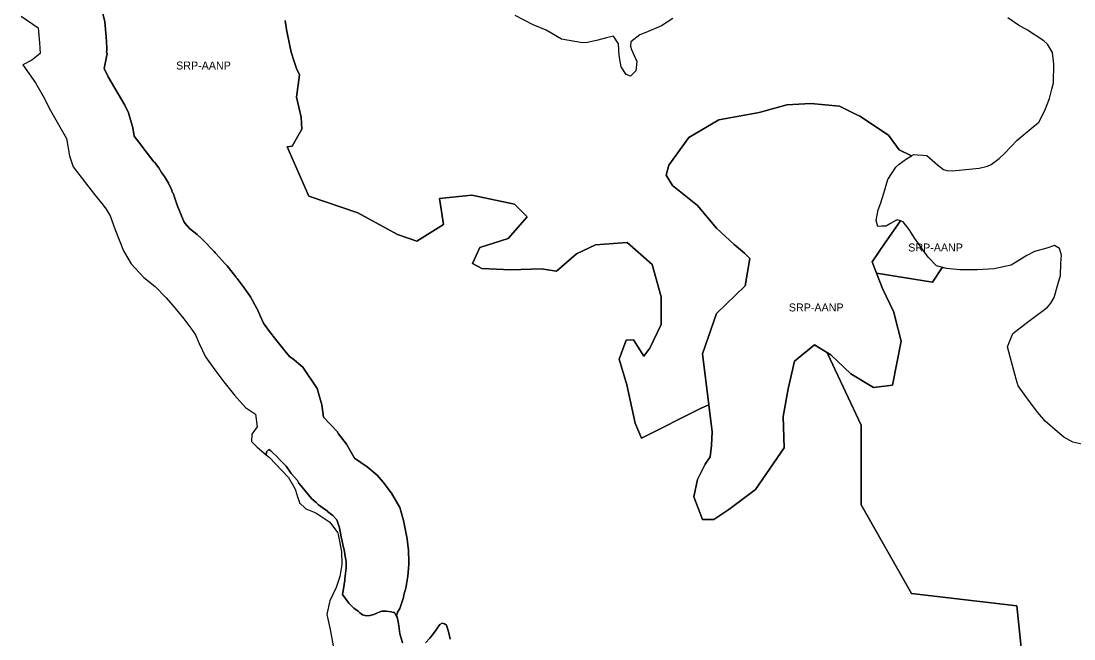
# Model space of a CAD drawing. Extents: x 598968 to 613553, y 4409678 to 4430833.
# Drawn here: x 602580 to 604159, y 4427822 to 4428749 of the extents above; entities that cross this region are included whole.
import ezdxf

# ---------------------------------------------------------------- set-up
doc = ezdxf.new("R2010")
doc.units = 0
doc.layers.add('Sòl Rústic Protegit', color=7, linetype='Continuous')
doc.layers.add('Sòl Rústic Protegit - Alt Nivell de Protecció', color=7, linetype='Continuous')

msp = doc.modelspace()

# ---------------------------------------------------------------- linework, layer by layer
at = {"layer": 'Sòl Rústic Protegit'}
for points in [[(602698.3671, 4428777.5102), (602705.5547, 4428748.0102), (602707.6171, 4428725.5102), (602707.8047, 4428722.0102), (602707.9297, 4428721.5102), (602708.7421, 4428705.5102), (602708.3047, 4428703.0102), (602708.8671, 4428700.5102), (602704.4297, 4428678.0102), (602705.1171, 4428677.0102), (602710.8047, 4428665.5102), (602735.3671, 4428623.0102), (602741.0547, 4428611.5102), (602747.4297, 4428589.0102), (602749.4297, 4428576.5102), (602756.4297, 4428567.5102), (602769.1173, 4428551.0102), (602779.2421, 4428538.0102), (602779.4297, 4428538.0102), (602779.9297, 4428537.5102), (602786.6171, 4428529.0102), (602790.5547, 4428522.0102), (602795.2423, 4428516.0102), (602800.8671, 4428506.0102), (602806.0547, 4428495.5102), (602806.5547, 4428492.5102), (602807.8047, 4428491.0102), (602814.2423, 4428473.0102), (602823.8673, 4428448.5102), (602825.8671, 4428445.5102), (602832.6171, 4428438.0102), (602843.9297, 4428429.0102), (602851.9921, 4428421.5102), (602852.4297, 4428421.0102), (602853.0547, 4428420.5102), (602869.5547, 4428403.5102), (602870.9921, 4428401.5102), (602872.7421, 4428400.0102), (602885.9921, 4428385.0102), (602886.4297, 4428384.5102), (602888.8673, 4428382.0102), (602902.1797, 4428365.5102), (602902.6171, 4428364.5102), (602903.8671, 4428363.0102), (602914.5547, 4428349.0102), (602915.4297, 4428347.5102), (602917.2421, 4428345.5102), (602924.1797, 4428335.5102), (602933.6171, 4428318.0102), (602934.1173, 4428317.5102), (602938.8671, 4428306.0102), (602943.4923, 4428296.0102), (602951.1797, 4428285.5102), (602963.4297, 4428269.5102), (602977.2421, 4428252.0102), (602983.0547, 4428245.5102), (602986.9297, 4428243.0102), (603002.4921, 4428230.0102), (603024.1797, 4428198.0102), (603030.8047, 4428173.5102), (603033.4297, 4428155.0102), (603053.8673, 4428133.5102), (603056.1171, 4428130.0102), (603067.9921, 4428114.5102), (603078.0547, 4428097.0102), (603079.8047, 4428093.5102), (603098.8671, 4428080.5102), (603113.7423, 4428068.0102), (603122.9297, 4428057.5102), (603135.3671, 4428041.0102), (603147.8671, 4428019.5102), (603153.6173, 4428000.0102), (603158.9923, 4427972.5102), (603160.3671, 4427959.0102), (603160.8047, 4427956.5102), (603161.4297, 4427937.0102), (603161.1797, 4427935.5102), (603161.4923, 4427934.0102), (603159.9297, 4427916.5102), (603156.7421, 4427898.5102), (603153.8673, 4427888.5102), (603153.1797, 4427884.5102), (603147.6797, 4427868.0102), (603144.3673, 4427862.5102), (603143.0649, 4427856.5568), (603144.0201, 4427854.94), (603145.6101, 4427848.26), (603146.2401, 4427841.9), (603147.8301, 4427830.14), (603149.7401, 4427823.46), (603151.9601, 4427816.78)], [(604085.6785, 4427752.0133), (604073.0535, 4427872.0133), (603915.3035, 4427890.5133), (603839.5535, 4428023.5133), (603839.5535, 4428023.5692), (603839.5535, 4428046.5133), (603839.5535, 4428046.5692), (603839.5535, 4428143.0133), (603789.0535, 4428250.5133), (603789.064, 4428250.5469), (603789.3657, 4428251.5121), (603789.351, 4428251.5211), (603769.6801, 4428263.5102), (603739.5551, 4428239.0102), (603730.1177, 4428197.5102), (603722.5551, 4428156.0102), (603724.4301, 4428109.0102), (603681.1177, 4428046.5102), (603641.4927, 4428016.5102), (603618.8677, 4428001.5102), (603601.9301, 4428001.5102), (603588.7427, 4428035.5102), (603594.3677, 4428061.5102), (603605.6801, 4428084.5102), (603613.2427, 4428095.5102), (603615.1177, 4428112.5102), (603616.0551, 4428133.0102), (603611.1801, 4428173.5102), (603599.7427, 4428168.5102), (603510.1801, 4428123.5102), (603510.1177, 4428123.5102), (603500.5551, 4428146.0102), (603488.3677, 4428203.5102), (603476.6801, 4428242.0102), (603487.4927, 4428270.5102), (603498.3677, 4428271.0102), (603513.6177, 4428246.5102), (603522.9301, 4428258.5102), (603539.9927, 4428294.0102), (603539.7427, 4428335.5102), (603526.4927, 4428384.0102), (603488.6801, 4428417.0102), (603441.4927, 4428413.5102), (603412.9927, 4428400.0102), (603382.9301, 4428374.0102), (603359.8677, 4428377.5102), (603314.4927, 4428376.0102), (603270.9927, 4428378.0102), (603256.8051, 4428385.5102), (603267.7427, 4428409.5102), (603310.2427, 4428423.0102), (603338.9301, 4428455.5102), (603319.9301, 4428474.5102), (603255.7427, 4428488.0102), (603207.3051, 4428483.0102), (603208.7427, 4428473.5102), (603213.3051, 4428444.0102), (603173.5551, 4428419.0102), (603144.6177, 4428429.0102), (603085.0551, 4428461.5102), (603011.6801, 4428486.5102), (602978.9301, 4428560.5102), (602986.2427, 4428561.5102), (603000.7427, 4428587.0102), (602999.9301, 4428605.0102), (602993.1801, 4428635.0102), (602997.3051, 4428668.5102), (602992.7427, 4428678.0102), (602989.4301, 4428688.5102), (602984.8051, 4428702.5102), (602982.8051, 4428712.0102), (602978.0551, 4428736.5102), (602975.9927, 4428750.0102)], [(603186.5201, 4427816.78), (603192.8801, 4427823.78), (603198.2801, 4427830.45), (603202.4101, 4427835.86), (603205.5901, 4427840.63), (603208.1401, 4427844.13), (603211.6301, 4427846.03), (603215.1301, 4427845.08), (603217.9901, 4427842.85), (603221.4801, 4427831.73), (603223.4401, 4427822)]]:
    msp.add_lwpolyline(points, dxfattribs=at)
at = {"layer": 'Sòl Rústic Protegit - Alt Nivell de Protecció'}
for points in [[(602579.9551, 4428756.5054), (602605.6425, 4428739.0054), (602605.6429, 4428739.001), (602607.7053, 4428716.5056), (602608.5179, 4428700.5058), (602596.3305, 4428690.506), (602582.5181, 4428683.5062), (602582.522, 4428683.5007), (602601.5181, 4428656.5062), (602601.5215, 4428656.5003), (602615.0183, 4428633.0064), (602615.0213, 4428633.0002), (602622.1433, 4428618.5064), (602622.1467, 4428618.5005), (602648.3311, 4428573.0068), (602652.5187, 4428547.007), (602652.5209, 4428547.0007), (602658.332, 4428530.5063), (602676.7063, 4428506.5072), (602676.7104, 4428506.5019), (602690.1439, 4428489.0074), (602701.0191, 4428475.5074), (602707.7065, 4428467.0074), (602707.7099, 4428467.0014), (602713.3317, 4428457.0074), (602713.334, 4428457.0011), (602720.3317, 4428437.5076), (602720.3342, 4428437.5012), (602733.4569, 4428404.5078), (602733.4603, 4428404.502), (602744.9569, 4428385.008), (602764.1445, 4428364.508), (602780.9571, 4428351.008), (602797.4571, 4428334.008), (602810.7073, 4428319.008), (602824.0199, 4428302.5082), (602834.7075, 4428288.5082), (602834.7114, 4428288.5026), (602841.6451, 4428278.5082), (602841.6477, 4428278.502), (602847.1453, 4428265.5084), (602847.1482, 4428265.5022), (602856.4579, 4428245.5084), (602856.4618, 4428245.5029), (602870.4581, 4428226.0086), (602884.2083, 4428208.0086), (602900.1459, 4428188.0088), (602916.3335, 4428169.5088), (602931.4585, 4428159.5088), (602931.4592, 4428159.5042), (602934.1463, 4428140.509), (602925.9589, 4428129.5092), (602925.4591, 4428118.5092), (602925.4622, 4428118.5061), (602933.9591, 4428110.0092), (602947.4821, 4428098.7174), (602948.0547, 4428103.0102), (602948.0745, 4428103.03), (602951.3811, 4428106.3366), (602951.5547, 4428106.5102), (602954.6797, 4428104.5102), (602957.8671, 4428101.0102), (602962.3047, 4428097.0102), (602968.4427, 4428090.5762), (602971.3901, 4428087.57), (602973.5645, 4428085.2664), (602977.2421, 4428081.5102), (602980.8841, 4428076.3826), (602985.0547, 4428070.5102), (602994.2421, 4428060.0102), (602996.6797, 4428056.0102), (602999.4867, 4428052.5744), (603008.1001, 4428041.8), (603016.0501, 4428032.26), (603022.3585, 4428026.765), (603025.9001, 4428023.68), (603033.2101, 4428018.59), (603039.2145, 4428013.777), (603039.5547, 4428013.5102), (603047.4921, 4428007.5102), (603053.2421, 4428001.0102), (603057.6797, 4427989.0102), (603060.0951, 4427975.6842), (603061.3047, 4427969.0102), (603063.0029, 4427961.7328), (603064.7901, 4427953.94), (603065.5937, 4427949.1184), (603067.3047, 4427938.5102), (603067.4297, 4427928.5102), (603065.6255, 4427912.584), (603065.3507, 4427910.7816), (603063.3047, 4427897.5102), (603062.4909, 4427892.2398), (603061.9921, 4427889.0102), (603071.2423, 4427876.0102), (603079.1797, 4427868.5102), (603085.2423, 4427864.0102), (603088.0315, 4427861.6946), (603091.8901, 4427858.75), (603097.9301, 4427857.16), (603102.4957, 4427857.4302), (603103.3401, 4427857.48), (603104.9581, 4427857.9298), (603109.0547, 4427859.0102), (603114.4297, 4427861.5102), (603116.7311, 4427862.4128), (603120.8047, 4427864.0102), (603124.1975, 4427864.0102), (603127.1797, 4427864.0102), (603134.8047, 4427863.0102), (603138.4869, 4427862.283), (603139.8673, 4427862.0102), (603141.1263, 4427859.8378), (603143.0649, 4427856.5568), (603144.3673, 4427862.5102), (603147.6797, 4427868.0102), (603153.1797, 4427884.5102), (603153.8673, 4427888.5102), (603156.7421, 4427898.5102), (603159.9297, 4427916.5102), (603161.4923, 4427934.0102), (603161.1797, 4427935.5102), (603161.4297, 4427937.0102), (603160.8047, 4427956.5102), (603160.3671, 4427959.0102), (603158.9923, 4427972.5102), (603153.6173, 4428000.0102), (603147.8671, 4428019.5102), (603135.3671, 4428041.0102), (603122.9297, 4428057.5102), (603113.7423, 4428068.0102), (603098.8671, 4428080.5102), (603079.8047, 4428093.5102), (603078.0547, 4428097.0102), (603067.9921, 4428114.5102), (603056.1171, 4428130.0102), (603053.8673, 4428133.5102), (603033.4297, 4428155.0102), (603030.8047, 4428173.5102), (603024.1797, 4428198.0102), (603002.4921, 4428230.0102), (602986.9297, 4428243.0102), (602983.0547, 4428245.5102), (602977.2421, 4428252.0102), (602963.4297, 4428269.5102), (602951.1797, 4428285.5102), (602943.4923, 4428296.0102), (602938.8671, 4428306.0102), (602934.1173, 4428317.5102), (602933.6171, 4428318.0102), (602924.1797, 4428335.5102), (602917.2421, 4428345.5102), (602915.4297, 4428347.5102), (602914.5547, 4428349.0102), (602903.8671, 4428363.0102), (602902.6171, 4428364.5102), (602902.1797, 4428365.5102), (602888.8673, 4428382.0102), (602886.4297, 4428384.5102), (602885.9921, 4428385.0102), (602872.7421, 4428400.0102), (602870.9921, 4428401.5102), (602869.5547, 4428403.5102), (602853.0547, 4428420.5102), (602852.4297, 4428421.0102), (602851.9921, 4428421.5102), (602843.9297, 4428429.0102), (602832.6171, 4428438.0102), (602825.8671, 4428445.5102), (602823.8673, 4428448.5102), (602814.2423, 4428473.0102), (602807.8047, 4428491.0102), (602806.5547, 4428492.5102), (602806.0547, 4428495.5102), (602800.8671, 4428506.0102), (602795.2423, 4428516.0102), (602790.5547, 4428522.0102), (602786.6171, 4428529.0102), (602779.9297, 4428537.5102), (602779.4297, 4428538.0102), (602779.2421, 4428538.0102), (602769.1173, 4428551.0102), (602756.4297, 4428567.5102), (602749.4297, 4428576.5102), (602747.4297, 4428589.0102), (602741.0547, 4428611.5102), (602735.3671, 4428623.0102), (602710.8047, 4428665.5102), (602705.1171, 4428677.0102), (602704.4297, 4428678.0102), (602708.8671, 4428700.5102), (602708.3047, 4428703.0102), (602708.7421, 4428705.5102), (602707.9297, 4428721.5102), (602707.8047, 4428722.0102), (602707.6171, 4428725.5102), (602705.5547, 4428748.0102), (602698.3671, 4428777.5102)], [(602975.9927, 4428750.0102), (602978.0551, 4428736.5102), (602982.8051, 4428712.0102), (602984.8051, 4428702.5102), (602989.4301, 4428688.5102), (602992.7427, 4428678.0102), (602997.3051, 4428668.5102), (602993.1801, 4428635.0102), (602999.9301, 4428605.0102), (603000.7427, 4428587.0102), (602986.2427, 4428561.5102), (602978.9301, 4428560.5102), (603011.6801, 4428486.5102), (603085.0551, 4428461.5102), (603144.6177, 4428429.0102), (603173.5551, 4428419.0102), (603213.3051, 4428444.0102), (603208.7427, 4428473.5102), (603207.3051, 4428483.0102), (603255.7427, 4428488.0102), (603319.9301, 4428474.5102), (603338.9301, 4428455.5102), (603310.2427, 4428423.0102), (603267.7427, 4428409.5102), (603256.8051, 4428385.5102), (603270.9927, 4428378.0102), (603314.4927, 4428376.0102), (603359.8677, 4428377.5102), (603382.9301, 4428374.0102), (603412.9927, 4428400.0102), (603441.4927, 4428413.5102), (603488.6801, 4428417.0102), (603526.4927, 4428384.0102), (603539.7427, 4428335.5102), (603539.9927, 4428294.0102), (603522.9301, 4428258.5102), (603513.6177, 4428246.5102), (603498.3677, 4428271.0102), (603487.4927, 4428270.5102), (603476.6801, 4428242.0102), (603488.3677, 4428203.5102), (603500.5551, 4428146.0102), (603510.1177, 4428123.5102), (603510.1801, 4428123.5102), (603599.7427, 4428168.5102), (603611.1801, 4428173.5102), (603601.9301, 4428250.0102), (603622.6801, 4428310.5102), (603665.5551, 4428352.0102), (603672.7427, 4428393.0102), (603664.6177, 4428401.0102), (603649.0551, 4428414.0102), (603622.6801, 4428438.5102), (603594.3677, 4428472.5102), (603556.6801, 4428502.5102), (603547.2427, 4428518.0102), (603551.0551, 4428533.0102), (603581.1801, 4428574.5102), (603626.4301, 4428601.0102), (603686.7427, 4428612.0102), (603728.2427, 4428623.5102), (603764.0551, 4428625.5102), (603807.3677, 4428621.5102), (603831.1801, 4428609.5102), (603837.5551, 4428606.5102), (603880.8677, 4428578.0102), (603896.6177, 4428556.0102), (603915.2963, 4428547.0144), (603918.5775, 4428548.9984), (603918.8697, 4428548.9716), (603924.0151, 4428548.4982), (603932.7025, 4428547.9982), (603938.3275, 4428547.4982), (603954.1401, 4428533.4982), (603963.1401, 4428526.4982), (603968.2027, 4428524.9982), (603976.0151, 4428524.4982), (603976.2317, 4428524.519), (603991.7025, 4428525.998), (604016.8275, 4428528.4978), (604028.8899, 4428531.4978), (604034.5149, 4428533.9978), (604046.5147, 4428542.9976), (604054.8273, 4428550.4974), (604073.8271, 4428570.4972), (604094.4519, 4428587.9968), (604105.9517, 4428597.4968), (604115.1391, 4428614.9966), (604122.0139, 4428632.9964), (604125.7013, 4428646.9962), (604128.1387, 4428656.496), (604128.7011, 4428684.4958), (604126.6386, 4428701.9948), (604119.2043, 4428714.4898), (604119.2009, 4428714.4956), (604113.4509, 4428719.4956), (604089.3257, 4428735.4956), (604075.8257, 4428742.9956), (604059.4507, 4428753.9956)], [(603557.3271, 4428752.9986), (603540.1397, 4428741.9988), (603516.8273, 4428731.999), (603507.9525, 4428728.4992), (603494.4525, 4428717.9994), (603494.0151, 4428711.4994), (603494.0168, 4428711.4929), (603495.3277, 4428706.4994), (603495.3304, 4428706.4932), (603503.3277, 4428688.4996), (603502.0153, 4428674.4996), (603494.0693, 4428666.6152), (603493.9529, 4428666.4998), (603487.3279, 4428668.9998), (603479.7067, 4428680.4941), (603479.7029, 4428680.4998), (603476.8277, 4428697.4996), (603476.0152, 4428714.9982), (603468.2453, 4428726.4364), (603468.2063, 4428726.4937), (603468.2025, 4428726.4994), (603457.7027, 4428723.9994), (603444.7027, 4428720.4996), (603429.3277, 4428716.9998), (603422.0023, 4428716.5194), (603421.7027, 4428716.4998), (603390.3279, 4428721.9998), (603367.2027, 4428735.4998), (603347.9527, 4428743.5), (603320.6403, 4428757.5)], [(604170.3291, 4428114.5606), (604157.1415, 4428117.5606), (604143.6415, 4428125.0606), (604137.4563, 4428130.0578), (604137.4537, 4428130.0602), (604115.8311, 4428149.0576), (604115.8287, 4428149.06), (604104.6433, 4428162.0574), (604104.6411, 4428162.06), (604090.6471, 4428180.5517), (604090.6449, 4428180.5546), (604090.6431, 4428180.557), (604090.6409, 4428180.56), (604075.3344, 4428202.0513), (604075.3324, 4428202.0542), (604075.3305, 4428202.0568), (604075.3289, 4428202.06), (604072.1443, 4428212.05), (604072.1433, 4428212.0534), (604072.1423, 4428212.0564), (604072.1413, 4428212.0598), (604063.2062, 4428245.5496), (604063.2053, 4428245.553), (604063.2045, 4428245.556), (604063.2035, 4428245.5594), (604058.9657, 4428260.5165), (604058.9639, 4428260.5232), (604058.9627, 4428260.5274), (604058.9545, 4428260.556), (604058.9529, 4428260.5592), (604067.1401, 4428280.5588), (604087.2025, 4428296.0584), (604101.0149, 4428306.5584), (604110.4523, 4428313.5584), (604119.1397, 4428320.058), (604124.1395, 4428326.0578), (604129.2019, 4428334.5578), (604134.7019, 4428354.0574), (604138.3267, 4428367.5574), (604138.9515, 4428386.0572), (604139.8277, 4428398.054), (604139.8269, 4428398.0572), (604136.9548, 4428408.0474), (604136.9538, 4428408.0507), (604136.9529, 4428408.0538), (604136.9515, 4428408.057), (604129.7527, 4428412.4852), (604129.6405, 4428412.5538), (604118.2031, 4428408.554), (604099.7031, 4428403.554), (604088.2033, 4428397.5542), (604064.4533, 4428383.0544), (604039.3285, 4428377.5546), (604013.4509, 4428376.069), (604013.3935, 4428376.069), (604013.2019, 4428376.058), (603987.8271, 4428376.0584), (603967.4521, 4428378.0584), (603964.2117, 4428378.9226), (603964.1113, 4428378.9466), (603962.1916, 4428379.4028), (603964.1113, 4428378.8909), (603961.4911, 4428379.5133), (603961.3661, 4428379.5133), (603946.8661, 4428357.5133), (603862.8884, 4428371.0097), (603862.8661, 4428371.0133), (603862.8673, 4428371.0101), (603871.4913, 4428348.0135), (603871.4927, 4428348.0101), (603888.4287, 4428312.5133), (603888.4299, 4428312.5101), (603890.1165, 4428306.0135), (603890.1175, 4428306.0101), (603899.7362, 4428269.0337), (603899.7415, 4428269.0135), (603899.7427, 4428269.0101), (603886.5551, 4428203.0101), (603858.3051, 4428199.5101), (603824.3681, 4428220.0109), (603824.3657, 4428220.0129), (603794.1805, 4428248.5107), (603794.1781, 4428248.5127), (603789.3681, 4428251.5105), (603789.3657, 4428251.5121), (603789.064, 4428250.5469), (603789.0535, 4428250.5133), (603839.5535, 4428143.0133), (603839.5535, 4428046.5692), (603839.5535, 4428046.5133), (603839.5535, 4428023.5692), (603839.5535, 4428023.5133), (603915.3035, 4427890.5133), (604073.0535, 4427872.0133), (604085.6785, 4427752.0133)], [(603151.9601, 4427816.78), (603149.7401, 4427823.46), (603147.8301, 4427830.14), (603146.2401, 4427841.9), (603145.6101, 4427848.26), (603144.0201, 4427854.94), (603143.0649, 4427856.5568), (603141.1263, 4427859.8378), (603139.8673, 4427862.0102), (603138.4869, 4427862.283), (603134.8047, 4427863.0102), (603127.1797, 4427864.0102), (603124.1975, 4427864.0102), (603120.8047, 4427864.0102), (603116.7311, 4427862.4128), (603114.4297, 4427861.5102), (603109.0547, 4427859.0102), (603104.9581, 4427857.9298), (603103.3401, 4427857.48), (603102.4957, 4427857.4302), (603097.9301, 4427857.16), (603091.8901, 4427858.75), (603088.0315, 4427861.6946), (603085.2423, 4427864.0102), (603079.1797, 4427868.5102), (603071.2423, 4427876.0102), (603061.9921, 4427889.0102), (603062.4909, 4427892.2398), (603063.3047, 4427897.5102), (603065.3507, 4427910.7816), (603065.6255, 4427912.584), (603067.4297, 4427928.5102), (603067.3047, 4427938.5102), (603065.5937, 4427949.1184), (603064.7901, 4427953.94), (603063.0029, 4427961.7328), (603061.3047, 4427969.0102), (603060.0951, 4427975.6842), (603057.6797, 4427989.0102), (603053.2421, 4428001.0102), (603047.4921, 4428007.5102), (603039.5547, 4428013.5102), (603039.2145, 4428013.777), (603033.2101, 4428018.59), (603025.9001, 4428023.68), (603022.3585, 4428026.765), (603016.0501, 4428032.26), (603008.1001, 4428041.8), (602999.4867, 4428052.5744), (602996.6797, 4428056.0102), (602994.2421, 4428060.0102), (602985.0547, 4428070.5102), (602980.8841, 4428076.3826), (602977.2421, 4428081.5102), (602973.5645, 4428085.2664), (602971.3901, 4428087.57), (602968.4427, 4428090.5762), (602962.3047, 4428097.0102), (602957.8671, 4428101.0102), (602954.6797, 4428104.5102), (602951.5547, 4428106.5102), (602951.3811, 4428106.3366), (602948.0745, 4428103.03), (602948.0547, 4428103.0102), (602947.4821, 4428098.7174), (602952.5217, 4428094.5092), (602980.6285, 4428064.8588), (602980.9595, 4428064.5094), (602980.9629, 4428064.5035), (602981.0725, 4428064.313), (602990.5767, 4428047.7844), (602991.0221, 4428047.0096), (602991.0242, 4428047.0031), (602991.5093, 4428045.4796), (602994.6909, 4428035.4892), (602996.9483, 4428028.4006), (602996.9511, 4428028.3937), (602997.7107, 4428026.0087), (602998.3631, 4428025.4212), (603005.2881, 4428019.1842), (603007.1473, 4428017.5096), (603019.6119, 4428012.2826), (603022.6473, 4428011.0096), (603023.6625, 4428010.3266), (603042.7099, 4427997.5096), (603042.7139, 4427997.5042), (603054.2921, 4427982.1448), (603055.1475, 4427981.0098), (603055.1481, 4427981.0069), (603055.5029, 4427979.1922), (603060.5229, 4427953.51), (603061.1481, 4427934.0102), (603057.9607, 4427916.0104), (603052.4609, 4427899.5106), (603042.8361, 4427879.511), (603042.3837, 4427877.3602), (603039.0333, 4427861.433), (603038.5239, 4427859.0112), (603043.4617, 4427836.5114), (603048.0243, 4427812.0116)], [(603223.4401, 4427822), (603221.4801, 4427831.73), (603217.9901, 4427842.85), (603215.1301, 4427845.08), (603211.6301, 4427846.03), (603208.1401, 4427844.13), (603205.5901, 4427840.63), (603202.4101, 4427835.86), (603198.2801, 4427830.45), (603192.8801, 4427823.78), (603186.5201, 4427816.78)]]:
    msp.add_lwpolyline(points, dxfattribs=at)
for points in [[(603915.2963, 4428547.0144), (603896.6177, 4428556.0102), (603880.8677, 4428578.0102), (603837.5551, 4428606.5102), (603831.1801, 4428609.5102), (603807.3677, 4428621.5102), (603764.0551, 4428625.5102), (603728.2427, 4428623.5102), (603686.7427, 4428612.0102), (603626.4301, 4428601.0102), (603581.1801, 4428574.5102), (603551.0551, 4428533.0102), (603547.2427, 4428518.0102), (603556.6801, 4428502.5102), (603594.3677, 4428472.5102), (603622.6801, 4428438.5102), (603649.0551, 4428414.0102), (603664.6177, 4428401.0102), (603672.7427, 4428393.0102), (603665.5551, 4428352.0102), (603622.6801, 4428310.5102), (603601.9301, 4428250.0102), (603611.1801, 4428173.5102), (603616.0551, 4428133.0102), (603615.1177, 4428112.5102), (603613.2427, 4428095.5102), (603605.6801, 4428084.5102), (603594.3677, 4428061.5102), (603588.7427, 4428035.5102), (603601.9301, 4428001.5102), (603618.8677, 4428001.5102), (603641.4927, 4428016.5102), (603681.1177, 4428046.5102), (603724.4301, 4428109.0102), (603722.5551, 4428156.0102), (603730.1177, 4428197.5102), (603739.5551, 4428239.0102), (603769.6801, 4428263.5102), (603789.351, 4428251.5211), (603789.3657, 4428251.5121), (603789.3681, 4428251.5105), (603794.1781, 4428248.5127), (603794.1805, 4428248.5107), (603824.3657, 4428220.0129), (603824.3681, 4428220.0109), (603858.3051, 4428199.5101), (603886.5551, 4428203.0101), (603899.7427, 4428269.0101), (603899.7415, 4428269.0135), (603899.7362, 4428269.0337), (603890.1175, 4428306.0101), (603890.1165, 4428306.0135), (603888.4299, 4428312.5101), (603888.4287, 4428312.5133), (603871.4927, 4428348.0101), (603871.4913, 4428348.0135), (603862.8673, 4428371.0101), (603862.8661, 4428371.0133), (603856.3675, 4428388.0102), (603875.2425, 4428416.0102), (603898.5109, 4428449.3572), (603893.5159, 4428450.9994), (603891.9095, 4428450.064), (603883.8795, 4428445.3876), (603878.7485, 4428442.3994), (603877.3923, 4428441.6096), (603877.1717, 4428441.4984), (603870.5079, 4428441.2292), (603870.3515, 4428441.2228), (603870.2015, 4428441.2168), (603865.1791, 4428441.0138), (603864.8287, 4428440.9996), (603862.0179, 4428449.9931), (603862.0159, 4428449.9996), (603865.3283, 4428465.9994), (603868.9533, 4428476.4992), (603873.6407, 4428490.9992), (603879.7029, 4428511.4988), (603891.5153, 4428529.9986), (603896.8277, 4428534.4986), (603907.8277, 4428542.4984)], [(603962.1916, 4428379.4028), (603952.4537, 4428381.9996), (603940.0208, 4428394.9949), (603940.0163, 4428394.9996), (603930.0201, 4428408.9941), (603930.0163, 4428408.9994), (603919.9574, 4428422.994), (603919.9535, 4428422.9994), (603911.4571, 4428436.4936), (603911.4535, 4428436.4994), (603902.6409, 4428447.9994), (603898.5109, 4428449.3572), (603875.2425, 4428416.0102), (603856.3675, 4428388.0102), (603862.8661, 4428371.0133), (603862.8884, 4428371.0097), (603946.8661, 4428357.5133), (603961.3661, 4428379.5133), (603961.4911, 4428379.5133), (603964.1113, 4428378.8909)]]:
    msp.add_lwpolyline(points, close=True, dxfattribs=at)

# ---------------------------------------------------------------- texts
for p in [(602812.4728, 4428676.2767), (603910.2394, 4428403.4353), (603731.2695, 4428313.5102)]:
    msp.add_text('SRP-AANP', height=12, dxfattribs=at).set_placement(p)

doc.saveas('drawing.dxf')
